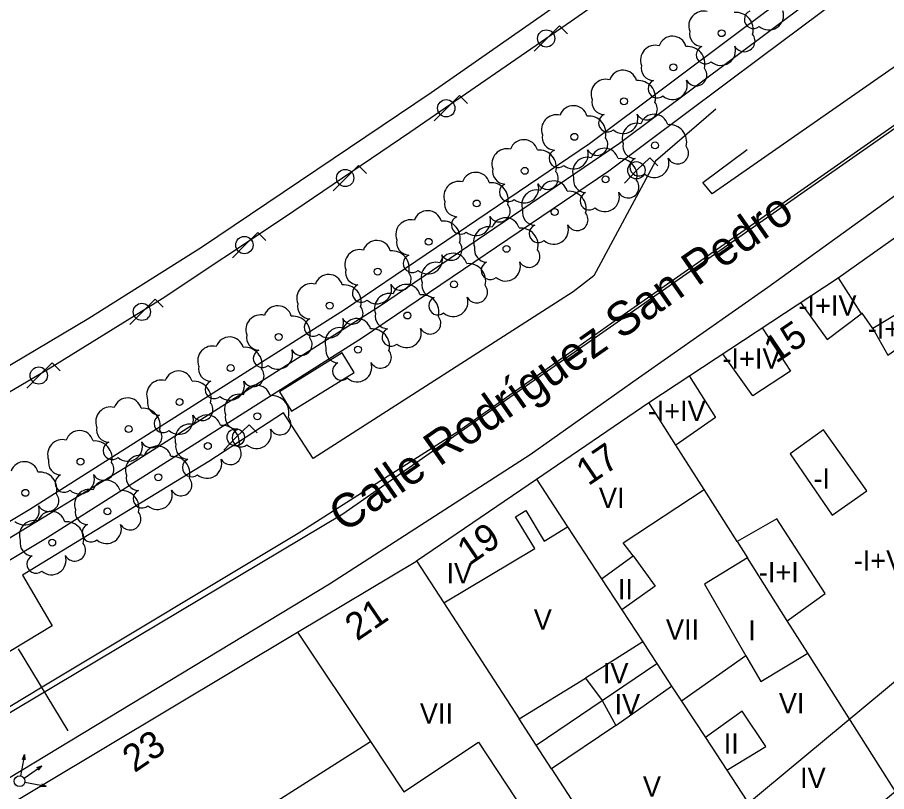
# Model space of a CAD drawing. Extents: x 282771 to 285132, y 4823109 to 4825496.
# Drawn here: x 284493.3 to 284557.5, y 4824517 to 4824574.1 of the extents above; entities that cross this region are included whole.
import ezdxf

# ---------------------------------------------------------------- set-up
doc = ezdxf.new("R2010")
doc.units = 0
for name, color, linetype in [('ACERA-BORDILLO', 7, 'Continuous'), ('ARBOL', 7, 'Continuous'), ('CALLE-EJE', 7, 'Continuous'), ('CALLE-TEXTO', 7, 'Continuous'), ('CARRIL-BICI-AREA', 7, 'Continuous'), ('CARRIL-BICI-EJE', 7, 'Continuous'), ('EDIFICIO', 7, 'Continuous'), ('FAROLA', 7, 'Continuous'), ('INTERIOR-EDIFICIO', 7, 'Continuous'), ('LINEA-COSTA', 7, 'Continuous'), ('MARQUESINA-BUS', 7, 'Continuous'), ('MEDIANERA', 7, 'Continuous'), ('NUM-LOCAL', 7, 'Continuous'), ('NUM-PORTAL', 7, 'Continuous'), ('SEMAFORO', 7, 'Continuous'), ('SENAL-VIARIA', 7, 'Continuous'), ('TXT-ALTURA-EDIFICIO', 7, 'Continuous'), ('VALLA', 7, 'Continuous')]:
    doc.layers.add(name, color=color, linetype=linetype)

msp = doc.modelspace()

# ---------------------------------------------------------------- linework, layer by layer
at = {"layer": 'ACERA-BORDILLO'}
for points in [[(284615.663, 4824618.759), (284616.493, 4824618.868), (284617.078, 4824618.868), (284617.496, 4824618.645), (284595.723, 4824599.239), (284583.613, 4824589.049), (284572.393, 4824580.459), (284544.626, 4824561.094), (284543.931, 4824561.938), (284547.188, 4824564.384)], [(284489.964, 4824516.34), (284516.374, 4824532.32), (284531.184, 4824541.869), (284539.173, 4824547.509), (284548.733, 4824554.219), (284567.803, 4824567.969), (284574.401, 4824573.02), (284574.764, 4824573.274), (284575.161, 4824573.5), (284575.589, 4824573.695), (284576.045, 4824573.851), (284576.522, 4824573.965), (284577.016, 4824574.032), (284577.52, 4824574.049), (284578.025, 4824574.016), (284578.524, 4824573.931), (284579.009, 4824573.798), (284579.474, 4824573.618), (284579.912, 4824573.396), (284580.319, 4824573.138), (284580.69, 4824572.85), (284581.024, 4824572.537), (284581.318, 4824572.207), (284598.866, 4824550.652)], [(284544.879, 4824567.362), (284540.443, 4824563.519), (284535.888, 4824555.04), (284534.345, 4824553.867), (284515.152, 4824541.567), (284512.968, 4824544.925), (284507.454, 4824541.339), (284493.704, 4824532.95), (284495.884, 4824529.22), (284479.344, 4824519.21)]]:
    msp.add_lwpolyline(points, dxfattribs=at)
at = {"layer": 'ARBOL'}
for centre in [(284545.313, 4824572.959), (284541.753, 4824570.439), (284538.103, 4824567.929), (284534.443, 4824565.309), (284540.403, 4824564.679), (284530.783, 4824562.799), (284536.743, 4824562.169), (284527.234, 4824560.389), (284532.983, 4824559.759), (284523.684, 4824557.559), (284529.434, 4824557.039), (284519.924, 4824555.359), (284525.564, 4824554.419), (284516.374, 4824552.849), (284522.114, 4824552.119), (284512.614, 4824550.539), (284518.464, 4824549.599), (284509.064, 4824548.239), (284505.294, 4824545.729), (284511.044, 4824544.679), (284501.534, 4824543.739), (284507.384, 4824542.479), (284497.984, 4824541.329), (284503.734, 4824540.179), (284493.914, 4824539.029), (284499.974, 4824537.659), (284495.894, 4824535.359)]:
    msp.add_circle(centre, 0.255, dxfattribs=at)
for centre, radius, start, end in [((284543.983, 4824573.489), 1.097, 75.4318, 200.55608), ((284546.373, 4824573.219), 1.272, 345.03273, 95.79925), ((284547.663, 4824573.979), 0.672, 113.73672, 309.4725), ((284548.803, 4824574.279), 1.086, 228.95447, 17.92796), ((284543.873, 4824572.919), 0.935, 168.59898, 268.13236), ((284546.983, 4824572.389), 0.797, 208.96246, 38.99103), ((284541.683, 4824571.699), 1.038, 15.64228, 161.38435), ((284540.423, 4824570.969), 1.097, 75.4318, 200.55608), ((284542.813, 4824570.699), 1.272, 345.03273, 95.79925), ((284544.113, 4824571.369), 0.672, 113.73672, 309.4725), ((284545.253, 4824571.669), 1.086, 228.95447, 17.92796), ((284540.313, 4824570.399), 0.935, 168.59898, 268.13236), ((284543.423, 4824569.869), 0.797, 208.96246, 38.99103), ((284538.033, 4824569.189), 1.038, 15.64228, 161.38435), ((284536.773, 4824568.459), 1.097, 75.4318, 200.55608), ((284539.163, 4824568.189), 1.272, 345.03273, 95.79925), ((284540.553, 4824568.849), 0.672, 113.73672, 309.4725), ((284541.693, 4824569.149), 1.086, 228.95447, 17.92796), ((284536.663, 4824567.889), 0.935, 168.59898, 268.13236), ((284539.773, 4824567.359), 0.797, 208.96246, 38.99103), ((284534.373, 4824566.569), 1.038, 15.64228, 161.38435), ((284533.113, 4824565.839), 1.097, 75.4318, 200.55608), ((284535.503, 4824565.569), 1.272, 345.03273, 95.79925), ((284536.903, 4824566.339), 0.672, 113.73672, 309.4725), ((284538.043, 4824566.639), 1.086, 228.95447, 17.92796), ((284540.333, 4824565.939), 1.038, 15.64228, 161.38435), ((284539.073, 4824565.209), 1.097, 75.4318, 200.55608), ((284541.463, 4824564.939), 1.272, 345.03273, 95.79925), ((284533.003, 4824565.269), 0.935, 168.59898, 268.13236), ((284536.113, 4824564.739), 0.797, 208.96246, 38.99103), ((284530.713, 4824564.059), 1.038, 15.64228, 161.38435), ((284538.963, 4824564.639), 0.935, 168.59898, 268.13236), ((284542.073, 4824564.109), 0.797, 208.96246, 38.99103), ((284529.454, 4824563.329), 1.097, 75.4318, 200.55608), ((284531.843, 4824563.059), 1.272, 345.03273, 95.79925), ((284533.243, 4824563.719), 0.672, 113.73672, 309.4725), ((284534.383, 4824564.019), 1.086, 228.95447, 17.92796), ((284536.673, 4824563.429), 1.038, 15.64228, 161.38435), ((284535.413, 4824562.699), 1.097, 75.4318, 200.55608), ((284537.803, 4824562.429), 1.272, 345.03273, 95.79925), ((284539.203, 4824563.089), 0.672, 113.73672, 309.4725), ((284540.343, 4824563.389), 1.086, 228.95447, 17.92796), ((284527.164, 4824561.649), 1.038, 15.64228, 161.38435), ((284529.344, 4824562.759), 0.935, 168.59898, 268.13236), ((284532.453, 4824562.229), 0.797, 208.96246, 38.99103), ((284525.904, 4824560.919), 1.097, 75.4318, 200.55608), ((284528.294, 4824560.649), 1.272, 345.03273, 95.79925), ((284532.913, 4824561.019), 1.038, 15.64228, 161.38435), ((284535.303, 4824562.129), 0.935, 168.59898, 268.13236), ((284538.413, 4824561.599), 0.797, 208.96246, 38.99103), ((284529.584, 4824561.209), 0.672, 113.73672, 309.4725), ((284530.724, 4824561.509), 1.086, 228.95447, 17.92796), ((284531.653, 4824560.289), 1.097, 75.4318, 200.55608), ((284534.043, 4824560.019), 1.272, 345.03273, 95.79925), ((284535.543, 4824560.579), 0.672, 113.73672, 309.4725), ((284536.683, 4824560.879), 1.086, 228.95447, 17.92796), ((284525.794, 4824560.349), 0.935, 168.59898, 268.13236), ((284528.904, 4824559.819), 0.797, 208.96246, 38.99103), ((284523.614, 4824558.819), 1.038, 15.64228, 161.38435), ((284526.034, 4824558.799), 0.672, 113.73672, 309.4725), ((284527.174, 4824559.099), 1.086, 228.95447, 17.92796), ((284529.364, 4824558.299), 1.038, 15.64228, 161.38435), ((284531.543, 4824559.719), 0.935, 168.59898, 268.13236), ((284534.653, 4824559.189), 0.797, 208.96246, 38.99103), ((284522.354, 4824558.089), 1.097, 75.4318, 200.55608), ((284524.744, 4824557.819), 1.272, 345.03273, 95.79925), ((284531.783, 4824558.169), 0.672, 113.73672, 309.4725), ((284532.923, 4824558.469), 1.086, 228.95447, 17.92796), ((284528.104, 4824557.569), 1.097, 75.4318, 200.55608), ((284530.494, 4824557.299), 1.272, 345.03273, 95.79925), ((284519.854, 4824556.619), 1.038, 15.64228, 161.38435), ((284522.244, 4824557.519), 0.935, 168.59898, 268.13236), ((284525.354, 4824556.989), 0.797, 208.96246, 38.99103), ((284518.594, 4824555.889), 1.097, 75.4318, 200.55608), ((284520.984, 4824555.619), 1.272, 345.03273, 95.79925), ((284527.994, 4824556.999), 0.935, 168.59898, 268.13236), ((284531.103, 4824556.469), 0.797, 208.96246, 38.99103), ((284522.484, 4824555.969), 0.672, 113.73672, 309.4725), ((284523.624, 4824556.269), 1.086, 228.95447, 17.92796), ((284525.494, 4824555.679), 1.038, 15.64228, 161.38435), ((284518.484, 4824555.319), 0.935, 168.59898, 268.13236), ((284524.234, 4824554.949), 1.097, 75.4318, 200.55608), ((284526.624, 4824554.679), 1.272, 345.03273, 95.79925), ((284528.234, 4824555.449), 0.672, 113.73672, 309.4725), ((284529.374, 4824555.749), 1.086, 228.95447, 17.92796), ((284516.304, 4824554.109), 1.038, 15.64228, 161.38435), ((284521.594, 4824554.789), 0.797, 208.96246, 38.99103), ((284515.044, 4824553.379), 1.097, 75.4318, 200.55608), ((284517.434, 4824553.109), 1.272, 345.03273, 95.79925), ((284518.724, 4824553.769), 0.672, 113.73672, 309.4725), ((284519.864, 4824554.069), 1.086, 228.95447, 17.92796), ((284522.044, 4824553.379), 1.038, 15.64228, 161.38435), ((284524.124, 4824554.379), 0.935, 168.59898, 268.13236), ((284527.234, 4824553.849), 0.797, 208.96246, 38.99103), ((284520.784, 4824552.649), 1.097, 75.4318, 200.55608), ((284523.174, 4824552.379), 1.272, 345.03273, 95.79925), ((284514.934, 4824552.809), 0.935, 168.59898, 268.13236), ((284524.364, 4824552.829), 0.672, 113.73672, 309.4725), ((284525.504, 4824553.129), 1.086, 228.95447, 17.92796), ((284512.544, 4824551.799), 1.038, 15.64228, 161.38435), ((284518.044, 4824552.279), 0.797, 208.96246, 38.99103), ((284511.284, 4824551.069), 1.097, 75.4318, 200.55608), ((284513.674, 4824550.799), 1.272, 345.03273, 95.79925), ((284515.174, 4824551.259), 0.672, 113.73672, 309.4725), ((284516.314, 4824551.559), 1.086, 228.95447, 17.92796), ((284518.394, 4824550.859), 1.038, 15.64228, 161.38435), ((284520.674, 4824552.079), 0.935, 168.59898, 268.13236), ((284523.784, 4824551.549), 0.797, 208.96246, 38.99103), ((284517.134, 4824550.129), 1.097, 75.4318, 200.55608), ((284519.524, 4824549.859), 1.272, 345.03273, 95.79925), ((284520.914, 4824550.529), 0.672, 113.73672, 309.4725), ((284522.054, 4824550.829), 1.086, 228.95447, 17.92796), ((284508.994, 4824549.499), 1.038, 15.64228, 161.38435), ((284511.174, 4824550.499), 0.935, 168.59898, 268.13236), ((284514.284, 4824549.969), 0.797, 208.96246, 38.99103), ((284507.734, 4824548.769), 1.097, 75.4318, 200.55608), ((284510.124, 4824548.499), 1.272, 345.03273, 95.79925), ((284517.024, 4824549.559), 0.935, 168.59898, 268.13236), ((284511.414, 4824548.949), 0.672, 113.73672, 309.4725), ((284512.554, 4824549.249), 1.086, 228.95447, 17.92796), ((284520.134, 4824549.029), 0.797, 208.96246, 38.99103), ((284517.264, 4824548.009), 0.672, 113.73672, 309.4725), ((284518.404, 4824548.309), 1.086, 228.95447, 17.92796), ((284505.224, 4824546.989), 1.038, 15.64228, 161.38435), ((284507.624, 4824548.199), 0.935, 168.59898, 268.13236), ((284510.734, 4824547.669), 0.797, 208.96246, 38.99103), ((284503.964, 4824546.259), 1.097, 75.4318, 200.55608), ((284506.354, 4824545.989), 1.272, 345.03273, 95.79925), ((284507.864, 4824546.649), 0.672, 113.73672, 309.4725), ((284509.004, 4824546.949), 1.086, 228.95447, 17.92796), ((284510.974, 4824545.939), 1.038, 15.64228, 161.38435), ((284501.464, 4824544.999), 1.038, 15.64228, 161.38435), ((284503.854, 4824545.689), 0.935, 168.59898, 268.13236), ((284509.714, 4824545.209), 1.097, 75.4318, 200.55608), ((284512.104, 4824544.939), 1.272, 345.03273, 95.79925), ((284500.204, 4824544.269), 1.097, 75.4318, 200.55608), ((284502.594, 4824543.999), 1.272, 345.03273, 95.79925), ((284506.964, 4824545.159), 0.797, 208.96246, 38.99103), ((284504.094, 4824544.139), 0.672, 113.73672, 309.4725), ((284505.234, 4824544.439), 1.086, 228.95447, 17.92796), ((284507.314, 4824543.739), 1.038, 15.64228, 161.38435), ((284509.604, 4824544.639), 0.935, 168.59898, 268.13236), ((284512.714, 4824544.109), 0.797, 208.96246, 38.99103), ((284506.054, 4824543.009), 1.097, 75.4318, 200.55608), ((284508.444, 4824542.739), 1.272, 345.03273, 95.79925), ((284497.914, 4824542.589), 1.038, 15.64228, 161.38435), ((284500.094, 4824543.699), 0.935, 168.59898, 268.13236), ((284503.204, 4824543.169), 0.797, 208.96246, 38.99103), ((284509.844, 4824543.089), 0.672, 113.73672, 309.4725), ((284510.984, 4824543.389), 1.086, 228.95447, 17.92796), ((284496.654, 4824541.859), 1.097, 75.4318, 200.55608), ((284499.044, 4824541.589), 1.272, 345.03273, 95.79925), ((284500.334, 4824542.149), 0.672, 113.73672, 309.4725), ((284501.474, 4824542.449), 1.086, 228.95447, 17.92796), ((284503.664, 4824541.439), 1.038, 15.64228, 161.38435), ((284505.944, 4824542.439), 0.935, 168.59898, 268.13236), ((284509.054, 4824541.909), 0.797, 208.96246, 38.99103), ((284496.544, 4824541.289), 0.935, 168.59898, 268.13236), ((284502.404, 4824540.709), 1.097, 75.4318, 200.55608), ((284504.794, 4824540.439), 1.272, 345.03273, 95.79925), ((284506.184, 4824540.889), 0.672, 113.73672, 309.4725), ((284507.324, 4824541.189), 1.086, 228.95447, 17.92796), ((284493.844, 4824540.289), 1.038, 15.64228, 161.38435), ((284499.654, 4824540.759), 0.797, 208.96246, 38.99103), ((284494.974, 4824539.289), 1.272, 345.03273, 95.79925), ((284496.784, 4824539.739), 0.672, 113.73672, 309.4725), ((284497.924, 4824540.039), 1.086, 228.95447, 17.92796), ((284502.294, 4824540.139), 0.935, 168.59898, 268.13236), ((284505.404, 4824539.609), 0.797, 208.96246, 38.99103), ((284499.904, 4824538.919), 1.038, 15.64228, 161.38435), ((284495.584, 4824538.459), 0.797, 208.96246, 38.99103), ((284498.644, 4824538.189), 1.097, 75.4318, 200.55608), ((284501.034, 4824537.919), 1.272, 345.03273, 95.79925), ((284502.534, 4824538.589), 0.672, 113.73672, 309.4725), ((284503.674, 4824538.889), 1.086, 228.95447, 17.92796), ((284493.854, 4824537.739), 1.086, 228.95447, 17.92796), ((284495.824, 4824536.619), 1.038, 15.64228, 161.38435), ((284498.534, 4824537.619), 0.935, 168.59898, 268.13236), ((284501.644, 4824537.089), 0.797, 208.96246, 38.99103), ((284494.564, 4824535.889), 1.097, 75.4318, 200.55608), ((284496.954, 4824535.619), 1.272, 345.03273, 95.79925), ((284498.774, 4824536.069), 0.672, 113.73672, 309.4725), ((284499.914, 4824536.369), 1.086, 228.95447, 17.92796), ((284494.454, 4824535.319), 0.935, 168.59898, 268.13236), ((284497.564, 4824534.79), 0.797, 208.96246, 38.99103), ((284494.694, 4824533.77), 0.672, 113.73672, 309.4725), ((284495.834, 4824534.07), 1.086, 228.95447, 17.92796)]:
    msp.add_arc(centre, radius, start, end, dxfattribs=at)
at = {"layer": 'CALLE-EJE'}
msp.add_lwpolyline([(284481.335, 4824516.347), (284487.054, 4824519.41), (284517.354, 4824537.479), (284578.853, 4824580.46)], dxfattribs=at)
at = {"layer": 'CARRIL-BICI-AREA'}
for points in [[(284676.258, 4824678.626), (284673.036, 4824677.321), (284670.264, 4824676.07), (284667.41, 4824674.693), (284665.511, 4824673.603), (284662.891, 4824671.767), (284636.543, 4824648.521), (284617.523, 4824631.572), (284593.073, 4824610.003), (284575.582, 4824595.815), (284558.111, 4824581.645), (284546.834, 4824573.223), (284535.558, 4824564.801), (284517.467, 4824552.533), (284494.247, 4824537.808), (284477.653, 4824527.877)], [(284478.911, 4824525.774), (284495.532, 4824535.722), (284518.81, 4824550.484), (284536.979, 4824562.805), (284548.306, 4824571.265), (284559.633, 4824579.725), (284577.145, 4824593.928), (284594.656, 4824608.132), (284619.144, 4824629.735), (284638.977, 4824647.409), (284664.368, 4824669.742), (284666.762, 4824671.668), (284668.598, 4824672.64), (284669.606, 4824673.144), (284672.973, 4824674.585), (284676.889, 4824676.286), (284679.337, 4824677.213), (284683.099, 4824678.617)]]:
    msp.add_lwpolyline(points, dxfattribs=at)
at = {"layer": 'CARRIL-BICI-EJE'}
msp.add_lwpolyline([(284476.529, 4824525.834), (284501.287, 4824540.896), (284520.052, 4824552.817), (284537.778, 4824564.843), (284554.657, 4824577.488), (284566.522, 4824586.747), (284583.314, 4824600.603), (284626.194, 4824637.388), (284639.771, 4824649.707), (284659.784, 4824667.41), (284664.717, 4824671.734), (284668.55, 4824674.1), (284675.359, 4824677.078), (284681.802, 4824679.491)], dxfattribs=at)
at = {"layer": 'EDIFICIO'}
msp.add_lwpolyline([(284490.354, 4824514.59), (284514.014, 4824528.74), (284522.734, 4824533.97), (284522.794, 4824534.01), (284531.644, 4824540.029), (284539.933, 4824545.699), (284553.913, 4824554.899), (284566.333, 4824563.699), (284576.763, 4824571.109), (284580.533, 4824570.639), (284593.253, 4824555.219), (284597.173, 4824550.479), (284597.313, 4824550.229), (284597.333, 4824550.089), (284597.303, 4824549.829), (284597.253, 4824549.709), (284597.103, 4824549.509), (284592.053, 4824545.069), (284584.833, 4824539.09), (284571.313, 4824527.88), (284558.163, 4824516.98), (284550.753, 4824510.83), (284542.353, 4824503.87)], dxfattribs=at)
at = {"layer": 'FAROLA'}
for p, q in [((284533.343, 4824573.499), (284532.403, 4824572.569)), ((284533.933, 4824572.909), (284533.343, 4824573.499)), ((284532.403, 4824572.569), (284531.474, 4824571.629)), ((284525.964, 4824568.349), (284525.024, 4824567.419)), ((284526.554, 4824567.759), (284525.964, 4824568.349)), ((284525.024, 4824567.419), (284524.094, 4824566.479)), ((284518.504, 4824563.199), (284517.564, 4824562.269)), ((284519.094, 4824562.609), (284518.504, 4824563.199)), ((284540.003, 4824563.769), (284539.063, 4824562.839)), ((284540.593, 4824563.179), (284540.003, 4824563.769)), ((284539.063, 4824562.839), (284538.133, 4824561.899)), ((284517.564, 4824562.269), (284516.634, 4824561.329)), ((284511.064, 4824558.249), (284510.124, 4824557.319)), ((284511.654, 4824557.659), (284511.064, 4824558.249)), ((284510.124, 4824557.319), (284509.194, 4824556.379)), ((284503.494, 4824553.319), (284502.554, 4824552.389)), ((284504.084, 4824552.729), (284503.494, 4824553.319)), ((284502.554, 4824552.389), (284501.624, 4824551.449)), ((284495.884, 4824548.619), (284494.944, 4824547.689)), ((284496.474, 4824548.029), (284495.884, 4824548.619)), ((284494.944, 4824547.689), (284494.014, 4824546.749)), ((284510.424, 4824544.059), (284509.484, 4824543.129)), ((284511.014, 4824543.469), (284510.424, 4824544.059)), ((284509.484, 4824543.129), (284508.554, 4824542.189))]:
    msp.add_line(p, q, dxfattribs=at)
for centre in [(284532.363, 4824572.569), (284524.984, 4824567.419), (284539.023, 4824562.839), (284517.524, 4824562.269), (284510.084, 4824557.319), (284502.514, 4824552.389), (284494.904, 4824547.689), (284509.444, 4824543.129)]:
    msp.add_circle(centre, 0.637, dxfattribs=at)
at = {"layer": 'INTERIOR-EDIFICIO'}
for points in [[(284557.583, 4824549.201), (284560.073, 4824550.929), (284558.803, 4824552.569), (284556.473, 4824551.159), (284557.583, 4824549.201)], [(284556.043, 4824539.189), (284552.833, 4824543.679), (284550.373, 4824541.909), (284553.483, 4824537.38), (284556.043, 4824539.189)], [(284544.043, 4824532.29), (284547.103, 4824527), (284548.203, 4824525.1), (284551.673, 4824527.204), (284550.164, 4824529.583), (284552.963, 4824531.6), (284549.383, 4824537.1), (284546.453, 4824535.429), (284547.217, 4824534.225), (284544.043, 4824532.29)], [(284536.493, 4824523.7), (284537.503, 4824521.86), (284532.747, 4824518.655), (284531.614, 4824520.4), (284530.364, 4824522.34), (284535.263, 4824525.36), (284536.493, 4824523.7)], [(284521.624, 4824504.42), (284523.534, 4824501.81), (284513.304, 4824495.09), (284511.634, 4824497.76), (284503.614, 4824510.65), (284511.214, 4824515.47), (284519.394, 4824520.67), (284521.854, 4824516.97), (284527.374, 4824520.62), (284532.124, 4824513.42), (284526.707, 4824509.685), (284527.624, 4824508.31), (284521.624, 4824504.42)]]:
    msp.add_lwpolyline(points, dxfattribs=at)
at = {"layer": 'LINEA-COSTA'}
msp.add_lwpolyline([(284417.982, 4824685.64), (284415.247, 4824670.08), (284412.708, 4824657.779), (284409.085, 4824644.139), (284406.055, 4824634.567), (284403.088, 4824625.788), (284395.31, 4824608.733), (284393.544, 4824604.284), (284387.686, 4824594.681), (284395.515, 4824588.346), (284401.28, 4824597.314), (284404.696, 4824593.969), (284391.6, 4824575.606), (284395.017, 4824573.186), (284407.757, 4824591.407), (284466.959, 4824534.885), (284474.075, 4824537.436), (284477.676, 4824539.501), (284498.6, 4824551.921), (284506.91, 4824557.168), (284523.867, 4824568.593), (284555.158, 4824590.409), (284512.677, 4824700.55)], dxfattribs=at)
at = {"layer": 'MARQUESINA-BUS'}
msp.add_line((284517.309, 4824549.354), (284512.677, 4824546.488), dxfattribs=at)
msp.add_lwpolyline([(284512.677, 4824546.488), (284513.565, 4824545.053), (284518.197, 4824547.919), (284517.309, 4824549.354)], dxfattribs=at)
at = {"layer": 'MEDIANERA'}
for points in [[(284553.913, 4824554.899), (284555.626, 4824552.239)], [(284551.143, 4824553.079), (284553.113, 4824550.359), (284555.626, 4824552.239)], [(284556.473, 4824551.159), (284555.693, 4824552.289), (284555.626, 4824552.239)], [(284548.303, 4824551.209), (284550.393, 4824548.019), (284547.623, 4824546.189), (284545.403, 4824549.299)], [(284542.913, 4824547.669), (284544.863, 4824544.599), (284541.938, 4824542.542)], [(284541.938, 4824542.542), (284539.933, 4824545.699)], [(284544.014, 4824539.27), (284541.938, 4824542.542)], [(284531.644, 4824540.029), (284533.945, 4824536.51)], [(284538.773, 4824534.37), (284538.053, 4824535.34), (284544.014, 4824539.27)], [(284546.453, 4824535.429), (284544.014, 4824539.27)], [(284524.797, 4824530.905), (284531.514, 4824534.92), (284530.104, 4824537.259), (284530.864, 4824537.719), (284532.214, 4824535.47), (284533.945, 4824536.51)], [(284533.945, 4824536.51), (284536.455, 4824532.671)], [(284536.455, 4824532.671), (284538.773, 4824534.37)], [(284538.773, 4824534.37), (284540.403, 4824532.14), (284537.941, 4824530.398)], [(284522.794, 4824534.01), (284524.797, 4824530.905)], [(284550.164, 4824529.583), (284547.217, 4824534.225)], [(284508.024, 4824483.52), (284567.868, 4824533.23)], [(284536.455, 4824532.671), (284537.941, 4824530.398)], [(284524.797, 4824530.905), (284530.364, 4824522.34)], [(284537.941, 4824530.398), (284539.491, 4824528.028)], [(284514.014, 4824528.74), (284519.394, 4824520.67)], [(284539.491, 4824528.028), (284535.263, 4824525.36)], [(284539.491, 4824528.028), (284540.013, 4824527.23), (284540.536, 4824526.431)], [(284547.103, 4824527), (284542.36, 4824523.647)], [(284558.163, 4824516.98), (284551.673, 4824527.204)], [(284531.614, 4824520.4), (284536.493, 4824523.7), (284540.536, 4824526.431)], [(284540.536, 4824526.431), (284541.624, 4824524.77)], [(284537.503, 4824521.86), (284541.624, 4824524.77)], [(284541.624, 4824524.77), (284542.36, 4824523.647)], [(284542.36, 4824523.647), (284544.113, 4824520.969)], [(284545.696, 4824518.552), (284548.583, 4824520.3), (284546.823, 4824522.91), (284544.113, 4824520.969)], [(284544.113, 4824520.969), (284545.696, 4824518.552)], [(284532.747, 4824518.655), (284539.478, 4824508.296)], [(284545.696, 4824518.552), (284548.292, 4824514.589)]]:
    msp.add_lwpolyline(points, dxfattribs=at)
at = {"layer": 'SEMAFORO'}
for p, q in [((284493.859, 4824519.71), (284493.635, 4824518.531)), ((284493.69, 4824519.355), (284493.859, 4824519.71)), ((284493.859, 4824519.71), (284493.886, 4824519.318)), ((284493.635, 4824518.531), (284493.561, 4824518.138)), ((284494.141, 4824518.191), (284495.134, 4824518.867)), ((284494.755, 4824518.746), (284495.134, 4824518.867)), ((284494.882, 4824518.559), (284495.134, 4824518.867)), ((284493.814, 4824517.968), (284494.141, 4824518.191)), ((284493.879, 4824517.67), (284494.272, 4824517.596)), ((284494.272, 4824517.596), (284495.451, 4824517.372)), ((284495.059, 4824517.345), (284495.451, 4824517.372)), ((284495.097, 4824517.541), (284495.451, 4824517.372))]:
    msp.add_line(p, q, dxfattribs=at)
msp.add_circle((284493.486, 4824517.745), 0.4, dxfattribs=at)
at = {"layer": 'SENAL-VIARIA'}
for points in [[(284588.044, 4824587.888), (284580.618, 4824582.29), (284574.59, 4824577.742), (284554.847, 4824563.907), (284537.623, 4824551.841), (284525.905, 4824543.585), (284514.061, 4824536.021), (284495.161, 4824524.676)], [(284493.387, 4824527.509), (284497.059, 4824521.458)], [(284495.161, 4824524.676), (284476.728, 4824513.571)]]:
    msp.add_lwpolyline(points, dxfattribs=at)
at = {"layer": 'VALLA'}
msp.add_lwpolyline([(284384.695, 4824498.93), (284384.945, 4824498.61), (284428.804, 4824516.18), (284467.774, 4824531.92), (284484.604, 4824541.699), (284495.744, 4824548.249), (284504.004, 4824553.369), (284513.054, 4824559.389), (284522.293, 4824565.649), (284534.243, 4824573.879), (284547.113, 4824582.869), (284557.407, 4824590.169), (284555.391, 4824595.003)], dxfattribs=at)

# ---------------------------------------------------------------- texts
at = {"layer": 'CALLE-TEXTO'}
for s, rotation, p in [('Calle Rodríguez San Pedro', 34.94868, (284517.459, 4824536.028)), ('Calle Marqués de San Esteban', 41.04011, (284544.846, 4824494.492))]:
    msp.add_text(s, height=2.5, rotation=rotation, dxfattribs=at).set_placement(p)
at = {"layer": 'NUM-LOCAL'}
for s, p in [('15', (284549.323, 4824548.535)), ('17', (284535.468, 4824539.499)), ('19', (284526.687, 4824533.628)), ('21', (284518.398, 4824528.045))]:
    msp.add_text(s, height=2, rotation=34.24004, dxfattribs=at).set_placement(p)
at = {"layer": 'NUM-PORTAL'}
msp.add_text('23', height=2, rotation=34.24004, dxfattribs=at).set_placement((284501.969, 4824518.329))
at = {"layer": 'TXT-ALTURA-EDIFICIO'}
for s, p in [('-I+IV', (284550.982, 4824552.109)), ('-I+II', (284556.099, 4824550.399)), ('-I+IV', (284545.372, 4824548.199)), ('-I+IV', (284539.852, 4824544.329)), ('-I', (284552.09, 4824539.329)), ('VI', (284536.254, 4824537.899)), ('-I+V', (284555.062, 4824533.286)), ('IV', (284525.004, 4824532.34)), ('-I+I', (284548.06, 4824532.43)), ('II', (284537.652, 4824531.17)), ('V', (284531.446, 4824528.934)), ('VII', (284541.203, 4824528.182)), ('I', (284547.282, 4824528.13)), ('IV', (284536.544, 4824524.97)), ('IV', (284537.404, 4824522.68)), ('VI', (284549.54, 4824522.754)), ('VII', (284523.036, 4824522.002)), ('II', (284545.472, 4824519.776)), ('IV', (284551.104, 4824517.24)), ('V', (284539.502, 4824516.6))]:
    msp.add_text(s, height=1.5, rotation=0.00004, dxfattribs=at).set_placement(p)

doc.saveas('drawing.dxf')
